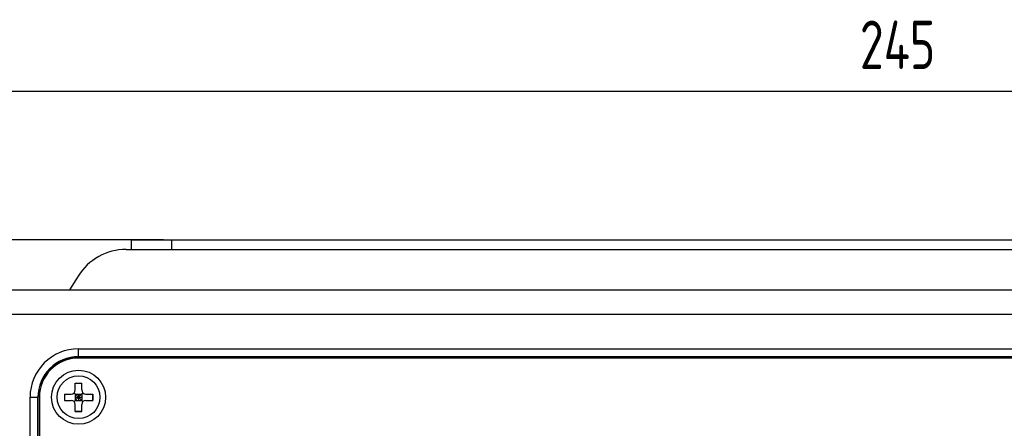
# Model space of a CAD drawing. Header units: millimetres. Extents: x 0 to 1750, y -1720 to 477.
# Tile 302 of 317: x 622 to 743, y -37 to 13. Entities that reach past the tile are written whole.
import ezdxf

# ---------------------------------------------------------------- set-up
doc = ezdxf.new("R2010")
doc.units = ezdxf.units.MM
doc.header["$LTSCALE"] = 92.51
doc.header["$PDMODE"] = 3
doc.header["$PDSIZE"] = 8
doc.layers.get('0').update_dxf_attribs({"linetype": 'CONTINUOUS'})
doc.layers.get('Defpoints').update_dxf_attribs({"linetype": 'CONTINUOUS'})
for name, color, linetype in [('000-VC5000_DXF_DIMENSION', 7, 'CONTINUOUS'), ('DE-11-072043DXF_CONTINUOUS_LINE', 7, 'CONTINUOUS'), ('DE-11-080510DXF_CONTINUOUS_LINE', 7, 'CONTINUOUS'), ('DE-13-001875DXF_CONTINUOUS_LINE', 7, 'CONTINUOUS'), ('SC-KM3X5B-JMDXF_CONTINUOUS_LINE', 7, 'CONTINUOUS')]:
    doc.layers.add(name, color=color, linetype=linetype)
doc.styles.get("Standard").update_dxf_attribs({"font": 'ISOCP', "width": 0.8})
doc.dimstyles.new('DIMSTYLE_1', dxfattribs={"dimtxt": 6, "dimasz": 6, "dimexe": 2.5, "dimexo": 0.5, "dimgap": 0.75, "dimtad": 1, "dimdsep": 46, "dimtxsty": 'STANDARD', "dimblk": '_FILLED', "dimblk1": '_FILLED', "dimblk2": '_FILLED', "dimcen": 0.09, "dimclrt": 3, "dimazin": 2, "dimtp": 0.5, "dimtm": 0.5, "dimtfac": 1, "dimtofl": 0, "dimtmove": 0, "dimatfit": 3, "dimldrblk": '_FILLED', "dimfxl": 1, "dimtolj": 1, "dimarcsym": 0})

# ---------------------------------------------------------------- blocks, each defined once
blk = doc.blocks.new('_FILLED')
at = {"color": 0, "linetype": 'ByBlock'}
blk.add_solid([(0, 0), (-1, 0.167), (-1, -0.167)], dxfattribs=at)
blk = doc.blocks.new('*D2')
at = {"layer": '000-VC5000_DXF_DIMENSION', "color": 0, "lineweight": -2}
for p, q in [((639.38, -14.06), (565.08, -14.06)), ((567.58, -20.06), (567.58, -217.96)), ((614.88, -223.96), (565.08, -223.96))]:
    blk.add_line(p, q, dxfattribs=at)
at = {"layer": 'Defpoints', "color": 0}
for p in [(639.88, -14.06), (567.58, -223.96), (615.38, -223.96)]:
    blk.add_point(p, dxfattribs=at)
at = {"layer": '000-VC5000_DXF_DIMENSION', "color": 0, "linetype": 'ByBlock', "lineweight": -2, "xscale": 6, "yscale": 6, "zscale": 6}
for p, rotation in [((567.58, -14.06), 90), ((567.58, -223.96), 270)]:
    blk.add_blockref('_FILLED', p, dxfattribs=dict(at, rotation=rotation))
at = {"layer": '000-VC5000_DXF_DIMENSION', "color": 3, "insert": (558.83, -119.1), "char_height": 6, "attachment_point": 2, "rotation": 90, "line_spacing_factor": 0.9}
blk.add_mtext('\\A1;209.9', dxfattribs=at)
blk = doc.blocks.new('*D3')
at = {"layer": '000-VC5000_DXF_DIMENSION', "color": 0, "lineweight": -2}
for p, q in [((607.88, -22.26), (607.88, 6.85)), ((852.88, -22.26), (852.88, 6.85)), ((613.88, 4.35), (846.88, 4.35))]:
    blk.add_line(p, q, dxfattribs=at)
at = {"layer": 'Defpoints', "color": 0}
for p in [(852.88, 4.35), (607.88, -22.76), (852.88, -22.76)]:
    blk.add_point(p, dxfattribs=at)
at = {"layer": '000-VC5000_DXF_DIMENSION', "color": 0, "linetype": 'ByBlock', "lineweight": -2, "xscale": 6, "yscale": 6, "zscale": 6, "rotation": 180}
blk.add_blockref('_FILLED', (607.88, 4.35), dxfattribs=at)
at = {"layer": '000-VC5000_DXF_DIMENSION', "color": 0, "linetype": 'ByBlock', "lineweight": -2, "xscale": 6, "yscale": 6, "zscale": 6}
blk.add_blockref('_FILLED', (852.88, 4.35), dxfattribs=at)
at = {"layer": '000-VC5000_DXF_DIMENSION', "color": 3, "insert": (730.27, 13.1), "char_height": 6, "attachment_point": 2, "line_spacing_factor": 0.9}
blk.add_mtext('\\A1;245', dxfattribs=at)

msp = doc.modelspace()

# ---------------------------------------------------------------- linework, layer by layer
at = {"layer": 'DE-11-072043DXF_CONTINUOUS_LINE'}
for p, q in [((831.883, -28.705), (628.883, -28.705)), ((624.033, -33.555), (624.033, -111.255))]:
    msp.add_line(p, q, dxfattribs=at)
msp.add_circle((628.883, -33.555), 3.35, dxfattribs=at)
msp.add_arc((628.883, -33.555), 4.85, 90, 180, dxfattribs=at)
at = {"layer": 'DE-11-080510DXF_CONTINUOUS_LINE'}
for p, q in [((635.383, -14.055), (635.383, -15.255)), ((635.383, -14.055), (825.383, -14.055)), ((640.383, -14.055), (640.383, -15.255))]:
    msp.add_line(p, q, dxfattribs=at)
at = {"layer": 'DE-13-001875DXF_CONTINUOUS_LINE'}
for p, q in [((634.772, -15.255), (825.994, -15.255)), ((628.835, -18.546), (627.767, -20.255)), ((610.883, -20.255), (849.883, -20.255)), ((607.883, -23.255), (852.883, -23.255)), ((628.883, -28.555), (628.883, -27.555)), ((628.883, -27.555), (831.883, -27.555)), ((628.883, -28.532), (831.883, -28.532)), ((831.883, -28.555), (628.883, -28.555)), ((622.883, -111.255), (622.883, -33.555)), ((622.883, -33.555), (623.883, -33.555)), ((623.86, -111.255), (623.86, -33.555)), ((623.883, -111.255), (623.883, -33.555))]:
    msp.add_line(p, q, dxfattribs=at)
for centre, radius, end in [((634.772, -22.255), 7, 148), ((628.883, -33.555), 6, 180), ((628.883, -33.555), 5.023, 180), ((628.883, -33.555), 5, 180)]:
    msp.add_arc(centre, radius, 90, end, dxfattribs=at)
at = {"layer": 'SC-KM3X5B-JMDXF_CONTINUOUS_LINE'}
for p, q in [((628.483, -32.655), (628.483, -31.805)), ((628.483, -31.805), (629.283, -31.805)), ((628.483, -31.833), (629.283, -31.833)), ((629.283, -32.655), (629.283, -31.805)), ((627.133, -33.155), (627.133, -33.955)), ((627.133, -33.155), (627.983, -33.155)), ((627.133, -33.955), (627.983, -33.955)), ((627.16, -33.155), (627.16, -33.955)), ((628.336, -34.102), (629.429, -33.009)), ((629.429, -34.102), (628.336, -33.009)), ((628.483, -33.155), (628.483, -33.955)), ((628.483, -33.155), (629.283, -33.155)), ((628.483, -33.555), (629.283, -33.555)), ((628.483, -33.955), (629.283, -33.955)), ((628.883, -33.155), (628.883, -33.955)), ((629.283, -33.155), (629.283, -33.955)), ((629.783, -33.155), (630.633, -33.155)), ((629.783, -33.955), (630.633, -33.955)), ((630.605, -33.155), (630.605, -33.955)), ((630.633, -33.155), (630.633, -33.955)), ((628.483, -35.305), (628.483, -34.455)), ((628.483, -35.278), (629.283, -35.278)), ((628.483, -35.305), (629.283, -35.305)), ((629.283, -35.305), (629.283, -34.455))]:
    msp.add_line(p, q, dxfattribs=at)
msp.add_circle((628.883, -33.555), 2.65, dxfattribs=at)
for centre, start, end in [((627.983, -32.655), 270, 0), ((629.783, -32.655), 180, 270), ((627.983, -34.455), 0, 90), ((629.783, -34.455), 90, 180)]:
    msp.add_arc(centre, 0.5, start, end, dxfattribs=at)

# ---------------------------------------------------------------- dimensions: what is measured, and where the dimension line sits
at = {"layer": '000-VC5000_DXF_DIMENSION'}
dim = msp.add_linear_dim(base=(852.883, 4.354), p1=(607.883, -22.755), p2=(852.883, -22.755), dimstyle='DIMSTYLE_1', dxfattribs=at)
dim.commit()
dim.dimension.update_dxf_attribs({"geometry": '*D3', "text_midpoint": (730.266, 4.354), "dimtype": 160})
dim = msp.add_linear_dim(base=(567.583, -223.955), p1=(639.883, -14.055), p2=(615.383, -223.955), angle=270, dimstyle='DIMSTYLE_1', dxfattribs=at)
dim.commit()
dim.dimension.update_dxf_attribs({"geometry": '*D2', "text_midpoint": (567.583, -119.099), "dimtype": 160})

doc.saveas('drawing.dxf')
